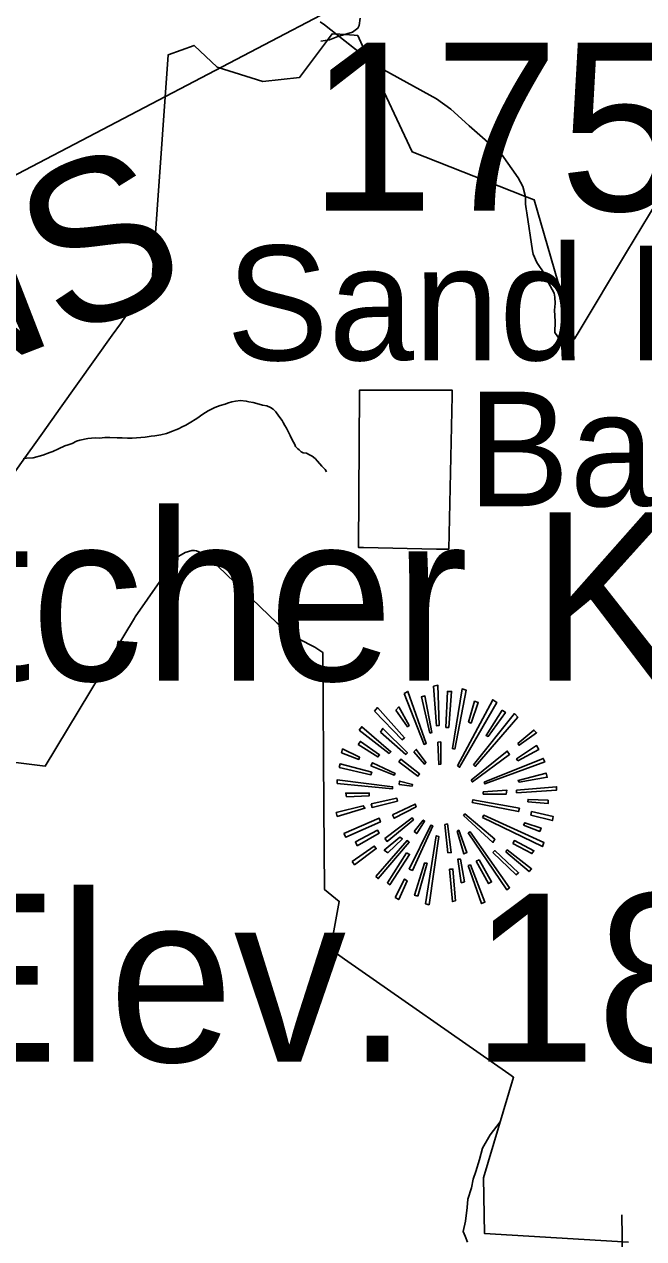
# Model space of a CAD drawing. Extents: x 1159738 to 1321356, y 736314 to 882035.
# Drawn here: x 1200906 to 1204145, y 810703 to 817060 of the extents above; entities that cross this region are included whole.
import ezdxf

# ---------------------------------------------------------------- set-up
doc = ezdxf.new("R2010")
doc.units = 0
for name, color, linetype in [('Exist Boundary Land Use Forest National US Forest Service', 7, 'Continuous'), ('Exist Cultural Church Label', 7, 'Continuous'), ('Exist Geographical Mountain Summit CELL', 7, 'Continuous'), ('Exist Geographical Mountain Summit Elevation Number Label', 7, 'Continuous'), ('Exist Geographical Mountain Summit Label', 7, 'Continuous'), ('Exist Hydrographic Misc Water Feature', 7, 'Continuous'), ('Exist Hydrographic River Shore Label', 7, 'Continuous'), ('Exist Road Non-System Type 51', 7, 'Continuous'), ('Exist Road Secondary Structure Standard Bridge Number Label', 7, 'Continuous')]:
    doc.layers.add(name, color=color, linetype=linetype)

msp = doc.modelspace()

# ---------------------------------------------------------------- linework, layer by layer
at = {"layer": 'Exist Boundary Land Use Forest National US Forest Service'}
for points in [[(1204455.6, 816530.4), (1204055.9, 815866.7), (1203803, 815444.5), (1203783.9, 815412.7), (1203766.7, 815472.5), (1203572.9, 816140.8), (1203522.9, 816160.4), (1202933.8, 816391.8), (1202721, 816849.1), (1202689.6, 816916.3), (1202649.8, 817001.7), (1202630.8, 817002.9), (1202556.8, 817007.3), (1202515.8, 817009.7), (1202486.2, 816969.9), (1202345.9, 816781.8), (1202153.8, 816760.7), (1201914.8, 816835.7), (1201793.9, 816948.8), (1201658.8, 816900.7), (1201571.9, 815672.7), (1201546.5, 815652.2), (1201520.8, 815631.7), (1201439.8, 815535.7), (1201408.9, 815492.1), (1201365.7, 815431.6), (1201094.4, 815050.9), (1201000.9, 814919.7), (1200974.9, 814883.1), (1200909, 814790.5), (1200324.9, 813969.6)], [(1203062.1, 814312.9), (1203126, 814311.7), (1203143.2, 815114.6), (1203143.9, 815143.7), (1202941.3, 815144.1), (1202801, 815144.4), (1202764.4, 815144.5), (1202666.5, 815144.7), (1202659.9, 815144.7), (1202659.9, 815136.3), (1202654, 814320.7), (1202680.5, 814320.2), (1203062.1, 814312.9)], [(1201679.3, 814236), (1201701.9, 814268.6), (1201746.9, 814294.6), (1201782.9, 814305.7), (1201795.9, 814304.6), (1201806.9, 814303.7), (1201849.8, 814284.7), (1201918.8, 814222.7), (1202229, 813925.6), (1202260.1, 813902.6), (1202341, 813842.6), (1202425, 813798.6), (1202467, 813771.6), (1202467, 813760.7), (1202473.5, 812962.2), (1202477, 812530.6), (1202553, 812468.6), (1202507, 812217.6), (1202580.7, 812166.1), (1203440.1, 811565.1), (1203465, 811547.5), (1203307, 811021.5), (1203313, 810729.5), (1204066, 810685)], [(1200289.9, 813267.6), (1201016, 813176.6), (1201483.1, 813951.3), (1201486.9, 813957.6), (1201679.3, 814236)]]:
    msp.add_lwpolyline(points, dxfattribs=at)
at = {"layer": 'Exist Geographical Mountain Summit CELL'}
for points in [[(1202892, 813557.5), (1202996.7, 813289.9), (1203008.4, 813294.1), (1202912.5, 813567.5)], [(1203027.3, 813349.5), (1203037.4, 813352.4), (1203001.2, 813544.2), (1202983.7, 813539.8)], [(1203046.2, 813595.1), (1203062.4, 813387.2), (1203075.2, 813388.8), (1203069.6, 813599.4)], [(1203110.3, 813378.7), (1203126, 813378.7), (1203140.6, 813567.5), (1203118.8, 813567.5)], [(1203158.2, 813265.1), (1203217.8, 813573.3), (1203195.8, 813580.5), (1203145.1, 813268.1)], [(1202738, 813464.4), (1202881.9, 813314.6), (1202895.2, 813324.7), (1202754.2, 813483.3)], [(1202848.4, 813470.1), (1202910.9, 813383), (1202918.2, 813388.8), (1202864.6, 813486.2)], [(1203171.2, 813177.9), (1203182.9, 813170.7), (1203377.5, 813509.2), (1203355.7, 813524)], [(1203229.2, 813406.1), (1203242.5, 813401.6), (1203280.3, 813509.2), (1203261.4, 813516.4)], [(1203255.4, 813183.7), (1203264.2, 813175.1), (1203486.6, 813432.2), (1203470.6, 813451.2)], [(1203405.2, 813470.1), (1203321, 813336.4), (1203332.7, 813331.9), (1203422.5, 813457.2)], [(1202656.6, 813365.4), (1202815.1, 813243.3), (1202823.9, 813252.1), (1202671.2, 813383)], [(1202769.9, 813353.7), (1202900.8, 813237.5), (1202909.6, 813246.2), (1202781.6, 813374.2)], [(1203486.6, 813295.7), (1203494, 813285.6), (1203585.4, 813350.8), (1203570.9, 813365.4)], [(1202652.3, 813289.9), (1202755.5, 813224.4), (1202764.3, 813234.8), (1202663.8, 813305.8)], [(1203068, 813301.6), (1203073.6, 813185.2), (1203084, 813186.4), (1203084, 813302.9)], [(1202565.2, 813246.2), (1202655, 813211.4), (1202659.5, 813223.1), (1202570.9, 813266.7)], [(1202943.1, 813252.1), (1202998.3, 813186.4), (1203006.8, 813195.2), (1202956, 813263.8)], [(1203242.5, 813103.8), (1203249.7, 813093.7), (1203444.3, 813237.5), (1203431.5, 813255)], [(1203486.6, 813204.2), (1203597, 813263.8), (1203585.4, 813284), (1203481, 813214.3)], [(1202553.5, 813169.1), (1202719.1, 813131.3), (1202723.6, 813144.5), (1202557.9, 813188)], [(1202719.1, 813177.9), (1202841.2, 813130), (1202845.7, 813138.5), (1202727.9, 813194.1)], [(1202864.6, 813199.7), (1202964.8, 813124), (1202973.3, 813135.7), (1202874.7, 813212.7)], [(1203310.5, 813092.2), (1203315, 813083.3), (1203627.6, 813198.1), (1203620.4, 813217)], [(1202543, 813084.9), (1202831.1, 813057.2), (1202832.4, 813068.9), (1202543, 813105.1)], [(1202865.8, 813080.5), (1202934.2, 813071.7), (1202935.8, 813080.5), (1202868.9, 813097.8)], [(1203494, 813092.2), (1203640.9, 813118.4), (1203634.9, 813140.1), (1203488.2, 813101.1)], [(1202591.4, 813015.2), (1202710.3, 813021), (1202710.3, 813035.4), (1202586.9, 813035.4)], [(1203306.5, 813041.5), (1203306.5, 813029.8), (1203427, 813029.8), (1203429.9, 813049.9)], [(1203479.4, 813037), (1203688.8, 813049.9), (1203690.1, 813068.9), (1203481, 813049.9)], [(1202720.7, 812979), (1202724.9, 812959.9), (1202857.3, 812993.4), (1202854.5, 813008)], [(1202831.1, 812922.1), (1202839.9, 812903.2), (1202954.7, 812964.1), (1202950.4, 812977.4)], [(1203248.1, 812986.2), (1203491.1, 812938.3), (1203495.4, 812955.6), (1203252.6, 813000.6)], [(1203539, 812989.1), (1203645, 812980.1), (1203645, 812997.6), (1203540.6, 813001.9)], [(1202537.4, 812933.8), (1202543, 812913.3), (1202687.2, 812955.6), (1202678.4, 812968.6)], [(1202791.7, 812797.2), (1202803.4, 812782.4), (1202941.5, 812896), (1202934.2, 812906.1)], [(1203203.4, 812917.8), (1203357.3, 812776.7), (1203367.4, 812794.1), (1203210.6, 812926.6)], [(1203303.3, 812907.7), (1203616, 812754.9), (1203623.3, 812776.7), (1203309.4, 812919.2)], [(1203555.2, 812920.5), (1203668.3, 812891.5), (1203671.2, 812913.3), (1203559.2, 812938.3)], [(1202576.5, 812823.1), (1202586.9, 812804.5), (1202768.6, 812884.3), (1202762.7, 812903.2)], [(1202918.2, 812637.3), (1202935.8, 812630.1), (1203041.9, 812863.8), (1203031.8, 812867)], [(1202945.9, 812834.8), (1202958.9, 812823.1), (1202999.6, 812888.6), (1202992.2, 812894.4)], [(1203105.8, 812871.3), (1203121.7, 812723.1), (1203139.3, 812724.3), (1203118.8, 812874.2)], [(1203517.2, 812867), (1203601.5, 812834.8), (1203608.7, 812852.4), (1203523, 812879.8)], [(1202646.5, 812759.4), (1202762.7, 812826.2), (1202754.2, 812840.7), (1202637.7, 812779.5)], [(1202745.4, 812597.9), (1202756.9, 812587.8), (1202919.8, 812778.3), (1202908.1, 812786.7)], [(1202806.6, 812723.1), (1202883.5, 812795.6), (1202870.2, 812804.5), (1202788.8, 812736)], [(1203003.9, 812455.6), (1203022.8, 812451.1), (1203073.6, 812808.5), (1203060.8, 812811.7)], [(1203169.9, 812836.4), (1203204.7, 812717.1), (1203220.7, 812724.3), (1203178.4, 812840.7)], [(1203227.9, 812827.4), (1203429.9, 812528.2), (1203444.3, 812539.7), (1203238, 812831.9)], [(1203460.5, 812771), (1203560.8, 812718.7), (1203570.9, 812733.2), (1203469.3, 812786.7)], [(1202621.7, 812676.4), (1202633.2, 812660.3), (1202746.8, 812744.8), (1202736.4, 812757.7)], [(1202905.2, 812723.1), (1202805, 812566), (1202817.8, 812555.9), (1202921.3, 812714.2)], [(1203357.3, 812724.3), (1203477.8, 812608), (1203491.1, 812618.4), (1203366.1, 812734.4)], [(1203424.1, 812727.2), (1203546.2, 812624), (1203559.2, 812638.6), (1203431.5, 812737.6)], [(1202964.8, 812496.3), (1203012.7, 812667.6), (1202998.3, 812669.2), (1202947.2, 812500.3)], [(1203209, 812570.3), (1203187.2, 812689.7), (1203174.1, 812689.7), (1203191.7, 812566)], [(1203227.9, 812656.2), (1203297.7, 812456.9), (1203315, 812464.1), (1203239.6, 812659.1)], [(1203269.9, 812679.3), (1203333.9, 812561.5), (1203350.1, 812570.3), (1203284.8, 812685.2)], [(1203130.5, 812637.3), (1203145.1, 812467.3), (1203161.1, 812471.3), (1203147.8, 812637.3)], [(1202845.7, 812488.9), (1202864.6, 812477.4), (1202908.1, 812576.1), (1202895.2, 812584.9)]]:
    msp.add_lwpolyline(points, close=True, dxfattribs=at)
at = {"layer": 'Exist Hydrographic Misc Water Feature'}
for points in [[(1203721.8, 815364.4), (1203708.9, 815406.8), (1203680, 815445.6), (1203681.6, 815503.7), (1203679.2, 815563.8), (1203682.1, 815597.7), (1203681.1, 815631.8), (1203677.6, 815651.9), (1203637.6, 815725), (1203626.3, 815753.3), (1203585.8, 815812.5), (1203567, 815857), (1203563.5, 815873.1), (1203534.7, 816072), (1203531.4, 816094.2), (1203528.1, 816118.2), (1203527, 816148.3), (1203525.3, 816164.3), (1203512.5, 816210.7), (1203489.7, 816255.3), (1203401.1, 816379.9), (1203232.9, 816528.5), (1203191.9, 816565.6), (1203137.3, 816615.2), (1203062.6, 816669.2), (1202786.5, 816820.8), (1202766.7, 816827.3), (1202476.8, 817057.3), (1202700.1, 816881.2), (1202476.8, 817057.3), (1202453.1, 817072)], [(1202487.5, 814717.4), (1202479.8, 814729.6), (1202462.3, 814746.1), (1202439, 814772.8), (1202427.3, 814787.1), (1202411.7, 814799.5), (1202397.8, 814805.9), (1202382, 814814.3), (1202364, 814816.8), (1202354.2, 814821.1), (1202344.4, 814831.4), (1202336.6, 814837.6), (1202324.9, 814849.9), (1202321.3, 814860), (1202307.9, 814884.4), (1202296.5, 814906.7), (1202285.2, 814931), (1202277.6, 814945.3), (1202267.9, 814959.5), (1202260.2, 814975.8), (1202254.5, 814985.9), (1202237.2, 815008.4), (1202221.8, 815030.8), (1202208.2, 815045.2), (1202194.4, 815053.6), (1202174.6, 815062.1), (1202152.7, 815066.7), (1202123, 815075.5), (1202103.1, 815080.1), (1202081, 815082.6), (1202067.2, 815087), (1202037.3, 815089.8), (1202011.2, 815086.5), (1201991, 815083.1), (1201968.8, 815075.7), (1201956.7, 815072), (1201930.5, 815064.7), (1201902.1, 815053.4), (1201867.7, 815036.4), (1201839.2, 815019.1), (1201808.5, 814995.9), (1201767.9, 814971), (1201751.5, 814961.5), (1201731.3, 814952), (1201713.1, 814942.5), (1201698.9, 814936.9), (1201680.7, 814929.4), (1201650.4, 814918.2), (1201620.2, 814911), (1201588.1, 814905.8), (1201569.9, 814904.4), (1201537.7, 814899.2), (1201469.6, 814893), (1201445.6, 814893.7), (1201417.6, 814894.4), (1201391.5, 814895.2), (1201353.5, 814896.2), (1201327.6, 814896.9), (1201299.4, 814893.7), (1201277.4, 814894.3), (1201239.4, 814891.3), (1201197.1, 814882.4), (1201178.9, 814876.9), (1201156.7, 814865.5), (1201136.5, 814858.1), (1201118.3, 814852.5), (1201085.8, 814837.4), (1201055.4, 814824.2), (1201039.3, 814818.6), (1201002.8, 814803.6), (1200952.4, 814791), (1200918.3, 814787.8), (1200900.2, 814784.3)], [(1204031.4, 810826.9), (1204036.3, 810488.6)]]:
    msp.add_lwpolyline(points, dxfattribs=at)
at = {"layer": 'Exist Road Non-System Type 51'}
for points in [[(1202663, 817091.7), (1202657.8, 817053.4), (1202650.8, 817039.5), (1202623, 817018.6), (1202546.4, 816995.9), (1202502.9, 816978.5), (1202457.6, 816971.5)], [(1203223.5, 810684.4), (1203212.6, 810715.3), (1203201.8, 810740), (1203212.7, 810794.5), (1203222, 810865.6), (1203226.6, 810908.9), (1203245.2, 810969.1), (1203254.4, 811013.9), (1203268.3, 811054.1), (1203286.8, 811117.4), (1203302.3, 811176.2), (1203342.4, 811245.7), (1203394.9, 811313.7)]]:
    msp.add_lwpolyline(points, dxfattribs=at)
at = {"layer": 'Exist Road Secondary Structure Standard Bridge Number Label'}
msp.add_line((1197975.4, 814760.2), (1210182.3, 821156.6), dxfattribs=at)

# ---------------------------------------------------------------- texts
at = {"layer": 'Exist Cultural Church Label'}
for s, p in [('Sand Mtn.', (1201962.7, 815301.2)), ('Bapt.', (1203223.1, 814537.2))]:
    msp.add_text(s, height=600, dxfattribs=at).set_placement(p)
at = {"layer": 'Exist Geographical Mountain Summit Elevation Number Label'}
for s, p in [(' 1750', (1202067.4, 816084.2)), ('Elev. 1882', (1200300.5, 811629.2))]:
    msp.add_text(s, height=880, dxfattribs=at).set_placement(p)
at = {"layer": 'Exist Geographical Mountain Summit Label'}
msp.add_text('Fletcher Knob', height=880, dxfattribs=at).set_placement((1198978.7, 813624.5))
at = {"layer": 'Exist Hydrographic River Shore Label'}
msp.add_text('JOHNS', height=840, rotation=21.18634, dxfattribs=at).set_placement((1198244.8, 814302.9))

doc.saveas('drawing.dxf')
